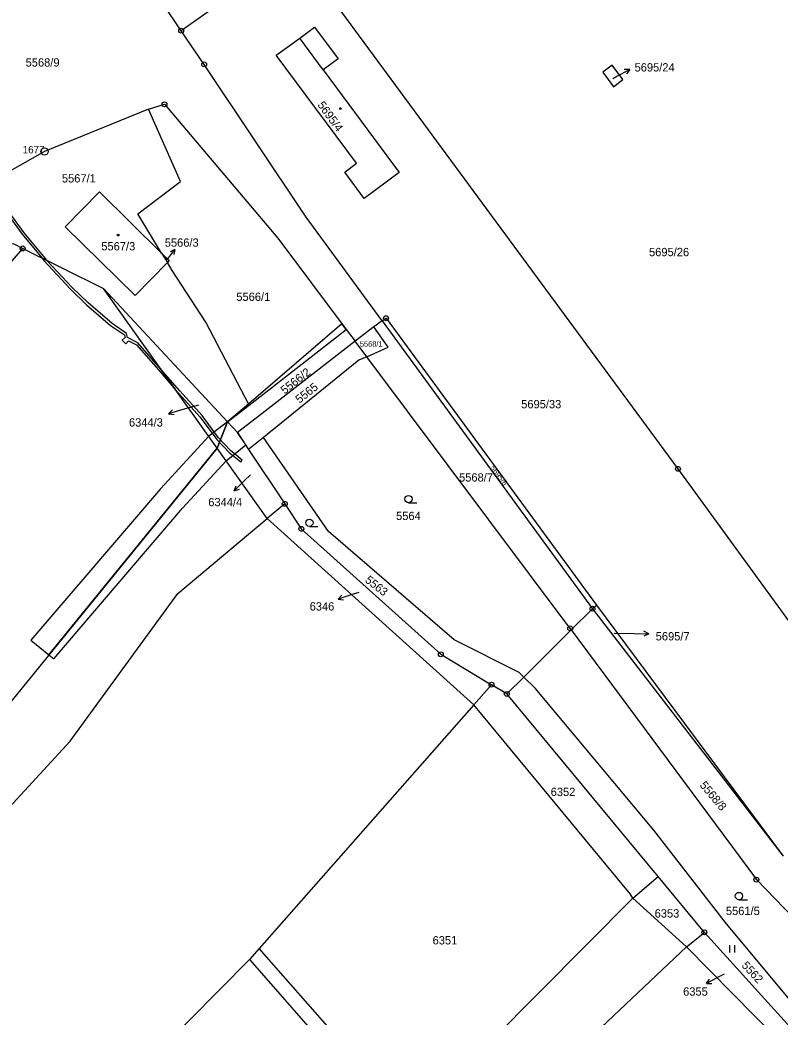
# Model space of a CAD drawing. Extents: x -644096 to -634268, y -1141430 to -1133463.
# Drawn here: x -638902.8 to -638747, y -1139379.4 to -1139175.1 of the extents above; entities that cross this region are included whole.
import ezdxf

# ---------------------------------------------------------------- set-up
doc = ezdxf.new("R2010")
doc.units = 0
for name, color, linetype in [('_CIVIL_CONSTRUCTION', 7, 'Continuous'), ('B_Hranice _3D', 7, 'Continuous'), ('M_Svah_Nasyp', 7, 'Continuous'), ('M_Svah_Zarez', 7, 'Continuous'), ('svrsek_osa_sjezdy', 7, 'Continuous'), ('svrsek_osa_terminal_VRT', 7, 'Continuous'), ('svrsek_osa_VRT', 7, 'Continuous'), ('svrsek_popisy_VRT', 7, 'Continuous'), ('terminal_VRT', 7, 'Continuous')]:
    doc.layers.add(name, color=color, linetype=linetype)

msp = doc.modelspace()

# ---------------------------------------------------------------- linework, layer by layer
at = {"layer": '_CIVIL_CONSTRUCTION'}
for centre, radius in [((-638869.79, -1139177.31), 0.5), ((-638869.79, -1139177.31), 0.0303), ((-638865.08, -1139184.22), 0.5), ((-638865.08, -1139184.22), 0.0303), ((-638873.21, -1139192.39), 0.5), ((-638873.21, -1139192.39), 0.0303), ((-638897.82, -1139202.05), 0.75), ((-638897.82, -1139202.05), 0.03), ((-638902.27, -1139221.92), 0.5), ((-638902.27, -1139221.92), 0.0303), ((-638827.79, -1139236.22), 0.5), ((-638827.79, -1139236.22), 0.0303), ((-638767.94, -1139267.08), 0.5), ((-638767.94, -1139267.08), 0.0303), ((-638848.55, -1139274.24), 0.5), ((-638848.55, -1139274.24), 0.0303), ((-638845.16, -1139279.35), 0.5), ((-638845.16, -1139279.35), 0.0303), ((-638785.46, -1139295.73), 0.5), ((-638785.46, -1139295.73), 0.0303), ((-638790.03, -1139299.76), 0.5), ((-638790.03, -1139299.76), 0.0303), ((-638816.55, -1139305.07), 0.5), ((-638816.55, -1139305.07), 0.0303), ((-638806.18, -1139311.29), 0.5), ((-638806.18, -1139311.29), 0.0303), ((-638803.02, -1139313.18), 0.5), ((-638803.02, -1139313.18), 0.0303), ((-638751.87, -1139351.22), 0.5), ((-638751.87, -1139351.22), 0.0303), ((-638762.53, -1139362.03), 0.5), ((-638762.53, -1139362.03), 0.0303)]:
    msp.add_circle(centre, radius, dxfattribs=at)
at = {"layer": 'B_Hranice _3D'}
msp.add_lwpolyline([(-638906.73, -1139213.02), (-638902.35, -1139219.01), (-638898.38, -1139223.85), (-638897.23, -1139224.43), (-638897.55, -1139224.08), (-638901.95, -1139218.71), (-638906.33, -1139212.72)], dxfattribs=at)
for points in [[(-638897.93, -1139224.4), (-638892.48, -1139230.29), (-638889.17, -1139233.45), (-638884.26, -1139237.7), (-638881.42, -1139239.63), (-638881.28, -1139240.17), (-638881.85, -1139240.73), (-638881.14, -1139241.44), (-638880.56, -1139240.85), (-638878.97, -1139241.69), (-638874.44, -1139246.82), (-638870.93, -1139250.88), (-638874, -1139246.56), (-638878.65, -1139241.29), (-638880.76, -1139240.18), (-638880.98, -1139239.33), (-638883.96, -1139237.3), (-638888.83, -1139233.09), (-638892.12, -1139229.93), (-638897.23, -1139224.43), (-638898.38, -1139223.85)], [(-638836.83, -1139237.35), (-638855.95, -1139253.76), (-638860.27, -1139257.46), (-638855.82, -1139254.01), (-638835.93, -1139238.55)], [(-638855.95, -1139253.76), (-638860.27, -1139257.46), (-638855.82, -1139254.01), (-638835.93, -1139238.55), (-638836.83, -1139237.35)], [(-638835.93, -1139238.55), (-638836.83, -1139237.35), (-638855.95, -1139253.76), (-638860.27, -1139257.46), (-638855.82, -1139254.01)], [(-638874, -1139246.56), (-638870.93, -1139250.88), (-638865.88, -1139256.48), (-638862.48, -1139261.07), (-638859.98, -1139263.7), (-638857.57, -1139265.66), (-638857.25, -1139265.28), (-638859.64, -1139263.34), (-638862.1, -1139260.75), (-638865.5, -1139256.16), (-638870.05, -1139251.12)], [(-638874.01, -1139271.17), (-638900.58, -1139302.18), (-638896.89, -1139305.18), (-638862.39, -1139262.86), (-638860.27, -1139257.46), (-638864.14, -1139260.41)], [(-638896.89, -1139305.18), (-638862.39, -1139262.86), (-638860.27, -1139257.46), (-638864.14, -1139260.41), (-638874.01, -1139271.17), (-638900.58, -1139302.18)], [(-638869.52, -1139275.15), (-638860.58, -1139265.4), (-638856.56, -1139262.18), (-638858.23, -1139259.66), (-638860.27, -1139257.46), (-638862.39, -1139262.86), (-638896.89, -1139305.18), (-638895.92, -1139305.97)], [(-638895.92, -1139305.97), (-638869.52, -1139275.15), (-638860.58, -1139265.4), (-638856.56, -1139262.18), (-638858.23, -1139259.66), (-638860.27, -1139257.46), (-638862.39, -1139262.86), (-638896.89, -1139305.18)]]:
    msp.add_lwpolyline(points, close=True, dxfattribs=at)
at = {"layer": 'M_Svah_Nasyp'}
msp.add_line((-638840.66, -1139185.34), (-638845.48, -1139178.83), dxfattribs=at)
at = {"layer": 'M_Svah_Zarez'}
for centre in [(-638837.16, -1139193.26), (-638882.7, -1139219.19), (-638872.87, -1139224.04)]:
    msp.add_circle(centre, 0.175, dxfattribs=at)
at = {"layer": 'svrsek_osa_sjezdy'}
for p, q in [((-638823.2, -1139274.01), (-638821.45, -1139274.01)), ((-638843.5, -1139278.86), (-638841.75, -1139278.86)), ((-638755.45, -1139355.33), (-638753.7, -1139355.33)), ((-638757.29, -1139366.13), (-638757.29, -1139364.63)), ((-638756.29, -1139366.13), (-638756.29, -1139364.63))]:
    msp.add_line(p, q, dxfattribs=at)
for centre in [(-638823.2, -1139273.26), (-638843.5, -1139278.11), (-638755.45, -1139354.58)]:
    msp.add_circle(centre, 0.75, dxfattribs=at)
at = {"layer": 'svrsek_osa_terminal_VRT'}
msp.add_arc((-642050.26, -1145189.6), 8802.25, 41.413152, 75.317049, dxfattribs=at)
at = {"layer": 'svrsek_popisy_VRT'}
for p, q in [((-638780.48, -1139186.66), (-638777.83, -1139185.25)), ((-638777.83, -1139185.25), (-638778.95, -1139185.28)), ((-638777.83, -1139185.25), (-638778.48, -1139186.16)), ((-638781.27, -1139187.09), (-638780.48, -1139186.66)), ((-638872.74, -1139224.33), (-638871.11, -1139222.17)), ((-638871.11, -1139222.17), (-638872.02, -1139222.62)), ((-638871.11, -1139222.17), (-638871.3, -1139223.16)), ((-638869.47, -1139254.94), (-638872.35, -1139255.77)), ((-638872.35, -1139255.77), (-638871.53, -1139255.01)), ((-638866.26, -1139254.01), (-638869.47, -1139254.94)), ((-638872.35, -1139255.77), (-638871.25, -1139255.97)), ((-638856.77, -1139269.48), (-638858.89, -1139271.6)), ((-638855.55, -1139268.27), (-638856.77, -1139269.48)), ((-638858.89, -1139271.6), (-638858.54, -1139270.54)), ((-638858.89, -1139271.6), (-638857.83, -1139271.25)), ((-638833.37, -1139292.37), (-638834.76, -1139292.82)), ((-638834.76, -1139292.82), (-638837.61, -1139293.75)), ((-638837.61, -1139293.75), (-638836.82, -1139292.96)), ((-638837.61, -1139293.75), (-638836.51, -1139293.91)), ((-638773.93, -1139300.87), (-638774.92, -1139300.35)), ((-638781, -1139300.76), (-638776.93, -1139300.82)), ((-638776.93, -1139300.82), (-638773.93, -1139300.87)), ((-638773.93, -1139300.87), (-638774.94, -1139301.36)), ((-638759.46, -1139371.1), (-638762.11, -1139372.51)), ((-638762.11, -1139372.51), (-638761.46, -1139371.6)), ((-638758.47, -1139370.57), (-638759.46, -1139371.1)), ((-638762.11, -1139372.51), (-638760.99, -1139372.48))]:
    msp.add_line(p, q, dxfattribs=at)
at = {"layer": 'terminal_VRT'}
for p, q in [((-638846.27, -1139160.74), (-638869.79, -1139177.31)), ((-638869.79, -1139177.31), (-638873.57, -1139171.76)), ((-638902.27, -1139221.92), (-638885.69, -1139230.16)), ((-638873.8, -1139222.86), (-638872.62, -1139224.8)), ((-638885.69, -1139230.16), (-638860.27, -1139257.46)), ((-638862.39, -1139262.86), (-638885.69, -1139230.16)), ((-638828.59, -1139236.78), (-638830.3, -1139237.97)), ((-638828.59, -1139236.78), (-638785.46, -1139295.73)), ((-638855.82, -1139254.01), (-638835.93, -1139238.55)), ((-638835.93, -1139238.55), (-638834.13, -1139240.95)), ((-638830.3, -1139237.97), (-638834.13, -1139240.95)), ((-638831.76, -1139244.11), (-638834.13, -1139240.95)), ((-638860.27, -1139257.46), (-638855.82, -1139254.01)), ((-638862.39, -1139262.86), (-638860.27, -1139257.46)), ((-638860.27, -1139257.46), (-638858.23, -1139259.66)), ((-638858.23, -1139259.66), (-638855.96, -1139263.09)), ((-638852.93, -1139260.64), (-638855.96, -1139263.09)), ((-638852.14, -1139277.24), (-638862.39, -1139262.86)), ((-638855.96, -1139263.09), (-638848.55, -1139274.24)), ((-638848.55, -1139274.24), (-638852.14, -1139277.24)), ((-638852.14, -1139277.24), (-638809.79, -1139315.39)), ((-638789.81, -1139300.06), (-638785.46, -1139295.73)), ((-638785.46, -1139295.73), (-638784.67, -1139295.03)), ((-638785.46, -1139295.73), (-638746.39, -1139346.39)), ((-638784.67, -1139295.03), (-638746.39, -1139346.39)), ((-638789.81, -1139300.06), (-638799.53, -1139309.73)), ((-638789.81, -1139300.06), (-638751.87, -1139351.22)), ((-638799.53, -1139309.73), (-638803.02, -1139313.18)), ((-638806.18, -1139311.29), (-638809.79, -1139315.39)), ((-638803.02, -1139313.18), (-638806.18, -1139311.29)), ((-638772.01, -1139350.59), (-638803.02, -1139313.18)), ((-638809.79, -1139315.39), (-638853.8, -1139365.33)), ((-638777.23, -1139355.02), (-638772.01, -1139350.59)), ((-638762.53, -1139362.03), (-638772.01, -1139350.59)), ((-638751.87, -1139351.22), (-638715.78, -1139388.53)), ((-638822.6, -1139400.64), (-638777.23, -1139355.02)), ((-638777.23, -1139355.02), (-638766.22, -1139365.02)), ((-638766.22, -1139365.02), (-638762.53, -1139362.03)), ((-638762.53, -1139362.03), (-638744.23, -1139382.17)), ((-638853.8, -1139365.33), (-638855.81, -1139367.61)), ((-638822.83, -1139400.38), (-638853.8, -1139365.33)), ((-638747.14, -1139384.25), (-638766.22, -1139365.02)), ((-638855.81, -1139367.61), (-638825, -1139402.54))]:
    msp.add_line(p, q, dxfattribs=at)
for points in [[(-638846.27, -1139160.74), (-638767.94, -1139267.08), (-638711.83, -1139344.19)], [(-638828.59, -1139236.78), (-638844.16, -1139215.5), (-638865.08, -1139184.22), (-638869.79, -1139177.31)], [(-638836.27, -1139206.28), (-638833.83, -1139204.46), (-638850.3, -1139182.36), (-638845.48, -1139178.83), (-638842.43, -1139176.57), (-638837.61, -1139183.08), (-638840.66, -1139185.34), (-638825.1, -1139206.35), (-638832.24, -1139211.68), (-638836.27, -1139206.28)], [(-638779.22, -1139187.33), (-638781.45, -1139184.35), (-638783.32, -1139185.84), (-638781.16, -1139188.8), (-638779.22, -1139187.33)], [(-638876.51, -1139193.4), (-638897.82, -1139202.05), (-638915.56, -1139212.09), (-638930.78, -1139206.29)], [(-638873.8, -1139222.86), (-638878.65, -1139214.86), (-638869.89, -1139208.23), (-638876.51, -1139193.4)], [(-638876.51, -1139193.4), (-638873.21, -1139192.39), (-638849.96, -1139219.84), (-638835.93, -1139238.55)], [(-638872.62, -1139224.8), (-638879.25, -1139231.56), (-638893.57, -1139217.49), (-638886.52, -1139210.35), (-638873.8, -1139222.86)], [(-638925.84, -1139216.96), (-638904.1, -1139221.01), (-638902.27, -1139221.92)], [(-638978.61, -1139327.49), (-638964.71, -1139309.23), (-638928.32, -1139252.19), (-638902.27, -1139221.92)], [(-638873.8, -1139222.86), (-638872.23, -1139224.4), (-638872.62, -1139224.8)], [(-638855.82, -1139254.01), (-638864.75, -1139237), (-638871.62, -1139226.46), (-638872.62, -1139224.8)], [(-638828.59, -1139236.78), (-638827.79, -1139236.22), (-638784.67, -1139295.03)], [(-638831.76, -1139244.11), (-638827.35, -1139242.15), (-638830.3, -1139237.97)], [(-638834.13, -1139240.95), (-638854.4, -1139256.71), (-638858.23, -1139259.66)], [(-638831.76, -1139244.11), (-638833.36, -1139244.82), (-638852.93, -1139260.64)], [(-638789.81, -1139300.06), (-638790.03, -1139299.76), (-638831.76, -1139244.11)], [(-638799.53, -1139309.73), (-638800.49, -1139308.79), (-638813.8, -1139302.07), (-638839.59, -1139279.88), (-638852.93, -1139260.64)], [(-638862.39, -1139262.86), (-638939.39, -1139357.33), (-638978.61, -1139327.49)], [(-638848.55, -1139274.24), (-638845.16, -1139279.35), (-638816.55, -1139305.07), (-638806.18, -1139311.29)], [(-639039.21, -1139481.95), (-639002.98, -1139442.85), (-638892.51, -1139322.84), (-638870.49, -1139292.63), (-638852.14, -1139277.24)], [(-638724.81, -1139401.21), (-638741.52, -1139379.98), (-638757.99, -1139360.28), (-638772.9, -1139341.09), (-638797.25, -1139311.98), (-638799.53, -1139309.73)], [(-638777.23, -1139355.02), (-638777.77, -1139354.12), (-638809.79, -1139315.39)], [(-638836.85, -1139430.95), (-638816.02, -1139411.35), (-638813.63, -1139409.79), (-638766.22, -1139365.02)], [(-638855.81, -1139367.61), (-638924.28, -1139436.68), (-638950.63, -1139465.8), (-639028.51, -1139541.55), (-639083.3, -1139600.33), (-639083.79, -1139600.8)]]:
    msp.add_lwpolyline(points, dxfattribs=at)

# ---------------------------------------------------------------- texts
at = {"layer": '_CIVIL_CONSTRUCTION'}
msp.add_text('1677', height=1.5, dxfattribs=at).set_placement((-638902.27, -1139202.43))
at = {"layer": 'svrsek_osa_VRT'}
for s, height, p in [('5568/9', 1.7, (-638901.67, -1139184.67)), ('5695/24', 1.7, (-638776.84, -1139185.67)), ('5567/1', 1.7, (-638894.24, -1139208.41)), ('5567/3', 1.7, (-638886.16, -1139222.32)), ('5566/3', 1.7, (-638873.15, -1139221.57)), ('5695/26', 1.7, (-638773.88, -1139223.51)), ('5566/1', 1.7, (-638858.48, -1139232.67)), ('5568/1', 1.14, (-638833.16, -1139242.06)), ('5695/33', 1.7, (-638800.08, -1139254.67)), ('6344/3', 1.7, (-638880.49, -1139258.41)), ('5568/7', 1.7, (-638812.82, -1139269.68)), ('6344/4', 1.7, (-638864.23, -1139274.74)), ('5564', 1.7, (-638825.73, -1139277.56)), ('6346', 1.7, (-638843.45, -1139296.1)), ('5695/7', 1.7, (-638772.51, -1139302.22)), ('6352', 1.7, (-638794.04, -1139334.1)), ('6353', 1.7, (-638772.73, -1139358.99)), ('5561/5', 1.7, (-638758.12, -1139358.48)), ('6351', 1.7, (-638818.25, -1139364.5)), ('6355', 1.7, (-638766.89, -1139374.99))]:
    msp.add_text(s, height=height, dxfattribs=at).set_placement(p)
for s, height, rotation, p in [('5695/4', 1.7, 306, (-638841.93, -1139192.55)), ('5566/2', 1.7, 38, (-638848.57, -1139251.87)), ('5565', 1.7, 38, (-638845.54, -1139253.74)), ('5695/6', 1.14, 307, (-638806.48, -1139266.9)), ('5563', 1.7, 322, (-638832.24, -1139290.14)), ('5568/8', 1.7, 310, (-638763.59, -1139331.95)), ('5562', 1.7, 313, (-638755.02, -1139368.92))]:
    msp.add_text(s, height=height, rotation=rotation, dxfattribs=at).set_placement(p)

doc.saveas('drawing.dxf')
